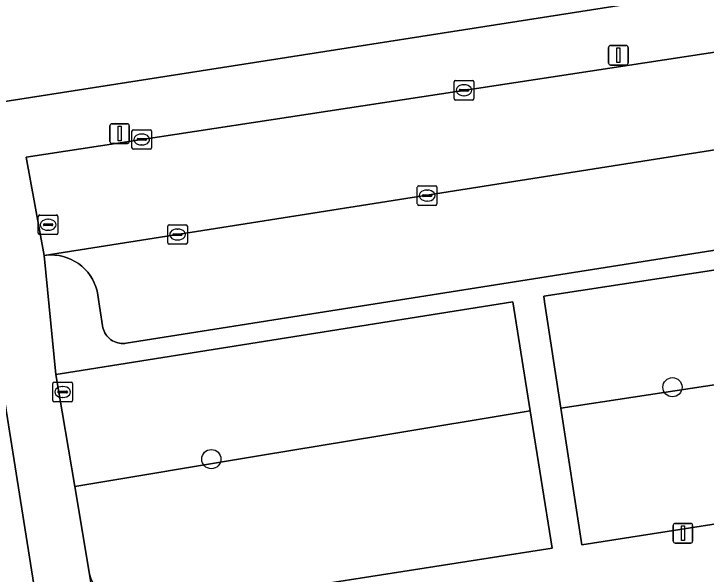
# Model space of a CAD drawing. Extents: x 160077 to 160948, y 386481 to 387498.
# Drawn here: x 160177.85 to 160213.12, y 387290.25 to 387318.81 of the extents above; entities that cross this region are included whole.
import ezdxf

# ---------------------------------------------------------------- set-up
doc = ezdxf.new("R2010")
doc.units = 0
for name, color, linetype in [('IMGEO_Boom', 7, 'Continuous'), ('IMGEO_Erf', 7, 'Continuous'), ('IMGEO_Groenvoorziening', 7, 'Continuous'), ('IMGEO_Kolk', 7, 'Continuous'), ('IMGEO_Lichtmast', 7, 'Continuous'), ('IMGEO_Parkeervlak_open', 7, 'Continuous'), ('IMGEO_Rijbaan_lokaal_open', 7, 'Continuous'), ('IMGEO_Rioolput', 7, 'Continuous'), ('IMGEO_Voetpad_open', 7, 'Continuous')]:
    doc.layers.add(name, color=color, linetype=linetype)

msp = doc.modelspace()

# ---------------------------------------------------------------- linework, layer by layer
at = {"layer": 'IMGEO_Boom'}
for centre in [(160211.403, 387299.774), (160187.909, 387296.111)]:
    msp.add_circle(centre, 0.489, dxfattribs=at)
at = {"layer": 'IMGEO_Erf'}
msp.add_lwpolyline([(160216.289, 387344.481), (160212.06, 387343.814), (160211.697, 387346.118), (160208.192, 387345.566), (160208.555, 387343.262), (160204.327, 387342.595), (160200.098, 387341.929), (160199.736, 387344.229), (160196.216, 387343.674), (160196.579, 387341.374), (160192.35, 387340.707), (160188.121, 387340.041), (160187.759, 387342.337), (160184.304, 387341.793), (160184.667, 387339.496), (160180.438, 387338.829), (160176.21, 387338.163), (160175.841, 387340.502), (160172.269, 387339.999), (160176.51, 387314.203), (160238.032, 387323.828)], dxfattribs=at)
msp.add_lwpolyline([(160176.271, 387305.995), (160175.004, 387313.967), (160174.052, 387319.928), (160149.681, 387316.986), (160149.83, 387316.05), (160150.418, 387312.37), (160152.831, 387312.755), (160153.479, 387308.687), (160154.151, 387304.474), (160151.738, 387304.089), (160152.286, 387300.456), (160154.699, 387300.841), (160155.347, 387296.773), (160156.019, 387292.56), (160153.606, 387292.175), (160154.154, 387288.541), (160156.567, 387288.926), (160157.215, 387284.858), (160157.887, 387280.645), (160155.474, 387280.26), (160156.018, 387276.748), (160180.322, 387280.516)], close=True, dxfattribs=at)
at = {"layer": 'IMGEO_Groenvoorziening'}
for points in [[(160240.101, 387309.817), (160204.844, 387304.42), (160204.888, 387304.123), (160205.719, 387298.712), (160240.999, 387304.084), (160240.167, 387309.392)], [(160204.158, 387298.575), (160203.278, 387304.124), (160180.204, 387300.453), (160179.995, 387300.418), (160180.952, 387294.721), (160190.423, 387296.294), (160196.503, 387297.304)], [(160240.999, 387304.084), (160205.719, 387298.712), (160206.789, 387291.743), (160242.066, 387297.269)]]:
    msp.add_lwpolyline(points, close=True, dxfattribs=at)
for points in [[(160204.158, 387298.575), (160196.503, 387297.304), (160190.423, 387296.294), (160180.952, 387294.721), (160181.704, 387290.247)], [(160184.397, 387288.316), (160205.267, 387291.576), (160204.158, 387298.575)]]:
    msp.add_lwpolyline(points, dxfattribs=at)
msp.add_arc((160184.267, 387290.978), 2.665, 195.9178, 272.7978, dxfattribs=at)
at = {"layer": 'IMGEO_Kolk'}
for p, q in [((160200.282, 387314.487), (160200.282, 387315.339)), ((160200.357, 387315.413), (160201.209, 387315.413)), ((160201.283, 387315.339), (160201.283, 387314.487)), ((160200.541, 387314.907), (160200.541, 387314.919)), ((160200.979, 387314.87), (160200.581, 387314.87)), ((160200.584, 387314.956), (160200.982, 387314.956)), ((160200.77, 387315.193), (160200.795, 387315.193)), ((160201.025, 387314.919), (160201.025, 387314.907)), ((160200.793, 387314.633), (160200.768, 387314.633)), ((160201.209, 387314.413), (160200.357, 387314.413)), ((160183.865, 387311.975), (160183.865, 387312.827)), ((160183.94, 387312.901), (160184.792, 387312.901)), ((160184.866, 387312.827), (160184.866, 387311.975)), ((160184.124, 387312.395), (160184.124, 387312.407)), ((160184.167, 387312.444), (160184.565, 387312.444)), ((160184.353, 387312.681), (160184.378, 387312.681)), ((160184.608, 387312.407), (160184.608, 387312.395)), ((160184.562, 387312.358), (160184.164, 387312.358)), ((160184.376, 387312.121), (160184.351, 387312.121)), ((160184.792, 387311.901), (160183.94, 387311.901)), ((160198.405, 387309.117), (160198.405, 387309.969)), ((160198.48, 387310.043), (160199.332, 387310.043)), ((160199.406, 387309.969), (160199.406, 387309.117)), ((160198.707, 387309.586), (160199.105, 387309.586)), ((160198.893, 387309.823), (160198.918, 387309.823)), ((160198.664, 387309.537), (160198.664, 387309.549)), ((160199.102, 387309.5), (160198.704, 387309.5)), ((160198.916, 387309.263), (160198.891, 387309.263)), ((160199.148, 387309.549), (160199.148, 387309.537)), ((160199.332, 387309.043), (160198.48, 387309.043)), ((160185.689, 387307.132), (160185.689, 387307.984)), ((160185.764, 387308.058), (160186.616, 387308.058)), ((160186.177, 387307.838), (160186.202, 387307.838)), ((160186.69, 387307.984), (160186.69, 387307.132)), ((160185.948, 387307.552), (160185.948, 387307.564)), ((160186.386, 387307.515), (160185.988, 387307.515)), ((160185.991, 387307.601), (160186.389, 387307.601)), ((160186.432, 387307.564), (160186.432, 387307.552)), ((160186.2, 387307.278), (160186.175, 387307.278)), ((160186.616, 387307.058), (160185.764, 387307.058)), ((160179.838, 387299.104), (160179.838, 387299.956)), ((160179.913, 387300.03), (160180.765, 387300.03)), ((160180.326, 387299.81), (160180.351, 387299.81)), ((160180.839, 387299.956), (160180.839, 387299.104)), ((160180.097, 387299.524), (160180.097, 387299.536)), ((160180.535, 387299.487), (160180.137, 387299.487)), ((160180.14, 387299.573), (160180.538, 387299.573)), ((160180.581, 387299.536), (160180.581, 387299.524)), ((160180.765, 387299.03), (160179.913, 387299.03)), ((160180.349, 387299.25), (160180.324, 387299.25))]:
    msp.add_line(p, q, dxfattribs=at)
for points in [[(160200.282, 387314.487), (160200.282, 387315.339)], [(160200.357, 387315.413), (160201.209, 387315.413)], [(160201.283, 387315.339), (160201.283, 387314.487)], [(160201.209, 387314.413), (160200.357, 387314.413)], [(160183.865, 387311.975), (160183.865, 387312.827)], [(160183.94, 387312.901), (160184.792, 387312.901)], [(160184.866, 387312.827), (160184.866, 387311.975)], [(160184.792, 387311.901), (160183.94, 387311.901)], [(160198.405, 387309.117), (160198.405, 387309.969)], [(160198.48, 387310.043), (160199.332, 387310.043)], [(160199.406, 387309.969), (160199.406, 387309.117)], [(160199.332, 387309.043), (160198.48, 387309.043)], [(160185.689, 387307.132), (160185.689, 387307.984)], [(160185.764, 387308.058), (160186.616, 387308.058)], [(160186.69, 387307.984), (160186.69, 387307.132)], [(160186.616, 387307.058), (160185.764, 387307.058)], [(160179.838, 387299.104), (160179.838, 387299.956)], [(160179.913, 387300.03), (160180.765, 387300.03)], [(160180.839, 387299.956), (160180.839, 387299.104)], [(160180.765, 387299.03), (160179.913, 387299.03)]]:
    msp.add_lwpolyline(points, dxfattribs=at)
for centre, radius, start, end in [((160200.359, 387315.337), 0.0765, 91.552, 178.448), ((160200.359, 387315.337), 0.0765, 91.552, 178.448), ((160201.207, 387315.337), 0.0765, 1.552, 88.448), ((160201.207, 387315.337), 0.0765, 1.552, 88.448), ((160200.581, 387314.916), 0.0403, 85.8775, 175.7526), ((160200.578, 387314.906), 0.0366, 178.938, 274.7102), ((160200.982, 387314.913), 0.043, 264.8664, 352.4533), ((160200.986, 387314.918), 0.0386, 1.7309, 96.639), ((160200.359, 387314.489), 0.0765, 181.552, 268.448), ((160200.359, 387314.489), 0.0765, 181.552, 268.448), ((160201.207, 387314.489), 0.0765, 271.552, 358.448), ((160201.207, 387314.489), 0.0765, 271.552, 358.448), ((160183.942, 387312.825), 0.0765, 91.552, 178.448), ((160183.942, 387312.825), 0.0765, 91.552, 178.448), ((160184.79, 387312.825), 0.0765, 1.552, 88.448), ((160184.79, 387312.825), 0.0765, 1.552, 88.448), ((160184.164, 387312.404), 0.0403, 85.8775, 175.7526), ((160184.161, 387312.394), 0.0366, 178.938, 274.7102), ((160184.565, 387312.401), 0.043, 264.8664, 352.4533), ((160184.569, 387312.406), 0.0386, 1.7309, 96.639), ((160183.942, 387311.977), 0.0765, 181.552, 268.448), ((160183.942, 387311.977), 0.0765, 181.552, 268.448), ((160184.79, 387311.977), 0.0765, 271.552, 358.448), ((160184.79, 387311.977), 0.0765, 271.552, 358.448), ((160198.482, 387309.967), 0.0765, 91.552, 178.448), ((160198.482, 387309.967), 0.0765, 91.552, 178.448), ((160199.33, 387309.967), 0.0765, 1.552, 88.448), ((160199.33, 387309.967), 0.0765, 1.552, 88.448), ((160198.704, 387309.546), 0.0403, 85.8775, 175.7526), ((160199.109, 387309.548), 0.0386, 1.7309, 96.639), ((160198.701, 387309.536), 0.0366, 178.938, 274.7102), ((160199.105, 387309.543), 0.043, 264.8664, 352.4533), ((160198.482, 387309.119), 0.0765, 181.552, 268.448), ((160198.482, 387309.119), 0.0765, 181.552, 268.448), ((160199.33, 387309.119), 0.0765, 271.552, 358.448), ((160199.33, 387309.119), 0.0765, 271.552, 358.448), ((160185.766, 387307.982), 0.0765, 91.552, 178.448), ((160185.766, 387307.982), 0.0765, 91.552, 178.448), ((160186.614, 387307.982), 0.0765, 1.552, 88.448), ((160186.614, 387307.982), 0.0765, 1.552, 88.448), ((160185.988, 387307.561), 0.0403, 85.8775, 175.7526), ((160185.985, 387307.551), 0.0366, 178.938, 274.7102), ((160186.389, 387307.558), 0.043, 264.8664, 352.4533), ((160186.393, 387307.563), 0.0386, 1.7309, 96.639), ((160185.766, 387307.134), 0.0765, 181.552, 268.448), ((160185.766, 387307.134), 0.0765, 181.552, 268.448), ((160186.614, 387307.134), 0.0765, 271.552, 358.448), ((160186.614, 387307.134), 0.0765, 271.552, 358.448), ((160179.915, 387299.954), 0.0765, 91.552, 178.448), ((160179.915, 387299.954), 0.0765, 91.552, 178.448), ((160180.763, 387299.954), 0.0765, 1.552, 88.448), ((160180.763, 387299.954), 0.0765, 1.552, 88.448), ((160180.137, 387299.533), 0.0403, 85.8775, 175.7526), ((160180.134, 387299.523), 0.0366, 178.938, 274.7102), ((160180.538, 387299.53), 0.043, 264.8664, 352.4533), ((160180.542, 387299.535), 0.0386, 1.7309, 96.639), ((160179.915, 387299.106), 0.0765, 181.552, 268.448), ((160179.915, 387299.106), 0.0765, 181.552, 268.448), ((160180.763, 387299.106), 0.0765, 271.552, 358.448), ((160180.763, 387299.106), 0.0765, 271.552, 358.448)]:
    msp.add_arc(centre, radius, start, end, dxfattribs=at)
for centre, major_axis, ratio, start_param, end_param in [((160200.769, 387314.913), (-0.387, 0.002), 0.722429, 4.712389, 7.853982), ((160200.794, 387314.913), (-0.39, 0.002), 0.717154, 1.570796, 4.712389), ((160184.352, 387312.401), (-0.387, 0.002), 0.722429, 4.712389, 7.853982), ((160184.377, 387312.401), (-0.39, 0.002), 0.717154, 1.570796, 4.712389), ((160198.892, 387309.543), (-0.387, 0.002), 0.722429, 4.712389, 7.853982), ((160198.917, 387309.543), (-0.39, 0.002), 0.717154, 1.570796, 4.712389), ((160186.176, 387307.558), (-0.387, 0.002), 0.722429, 4.712389, 7.853982), ((160186.201, 387307.558), (-0.39, 0.002), 0.717154, 1.570796, 4.712389), ((160180.325, 387299.53), (-0.387, 0.002), 0.722429, 4.712389, 7.853982), ((160180.35, 387299.53), (-0.39, 0.002), 0.717154, 1.570796, 4.712389)]:
    msp.add_ellipse(centre, major_axis=major_axis, ratio=ratio, start_param=start_param, end_param=end_param, dxfattribs=at)
at = {"layer": 'IMGEO_Lichtmast'}
for p, q in [((160208.149, 387316.294), (160208.149, 387317.094)), ((160208.149, 387317.094), (160208.149, 387316.294)), ((160208.249, 387317.194), (160209.039, 387317.194)), ((160209.039, 387317.194), (160208.249, 387317.194)), ((160209.139, 387317.094), (160209.139, 387316.294)), ((160209.139, 387316.294), (160209.139, 387317.094)), ((160209.039, 387316.194), (160208.249, 387316.194)), ((160208.249, 387316.194), (160209.039, 387316.194)), ((160182.743, 387312.301), (160182.743, 387313.101)), ((160182.743, 387313.101), (160182.743, 387312.301)), ((160182.843, 387313.201), (160183.633, 387313.201)), ((160183.633, 387313.201), (160182.843, 387313.201)), ((160183.733, 387313.101), (160183.733, 387312.301)), ((160183.733, 387312.301), (160183.733, 387313.101)), ((160183.633, 387312.201), (160182.843, 387312.201)), ((160182.843, 387312.201), (160183.633, 387312.201)), ((160211.442, 387291.935), (160211.442, 387292.735)), ((160211.442, 387292.735), (160211.442, 387291.935)), ((160211.542, 387292.835), (160212.332, 387292.835)), ((160212.332, 387292.835), (160211.542, 387292.835)), ((160212.432, 387292.735), (160212.432, 387291.935)), ((160212.432, 387291.935), (160212.432, 387292.735)), ((160212.332, 387291.835), (160211.542, 387291.835)), ((160211.542, 387291.835), (160212.332, 387291.835))]:
    msp.add_line(p, q, dxfattribs=at)
for points in [[(160208.569, 387317.069), (160208.719, 387317.069), (160208.719, 387316.319), (160208.569, 387316.319), (160208.569, 387317.069)], [(160183.163, 387313.076), (160183.313, 387313.076), (160183.313, 387312.326), (160183.163, 387312.326), (160183.163, 387313.076)], [(160211.862, 387292.71), (160212.012, 387292.71), (160212.012, 387291.96), (160211.862, 387291.96), (160211.862, 387292.71)]]:
    msp.add_lwpolyline(points, dxfattribs=at)
for centre, start, end in [((160208.249, 387317.094), 90, 180), ((160208.249, 387317.094), 90, 180), ((160209.039, 387317.094), 0, 90), ((160209.039, 387317.094), 360, 90), ((160208.249, 387316.294), 180, 270), ((160208.249, 387316.294), 180, 270), ((160209.039, 387316.294), 270, 0), ((160209.039, 387316.294), 270, 0), ((160182.843, 387313.101), 90, 180), ((160182.843, 387313.101), 90, 180), ((160183.633, 387313.101), 0, 90), ((160183.633, 387313.101), 360, 90), ((160182.843, 387312.301), 180, 270), ((160182.843, 387312.301), 180, 270), ((160183.633, 387312.301), 270, 0), ((160183.633, 387312.301), 270, 0), ((160211.542, 387292.735), 90, 180), ((160211.542, 387292.735), 90, 180), ((160212.332, 387292.735), 0, 90), ((160212.332, 387292.735), 360, 90), ((160211.542, 387291.935), 180, 270), ((160211.542, 387291.935), 180, 270), ((160212.332, 387291.935), 270, 0), ((160212.332, 387291.935), 270, 0)]:
    msp.add_arc(centre, 0.1, start, end, dxfattribs=at)
at = {"layer": 'IMGEO_Parkeervlak_open'}
msp.add_lwpolyline([(160256.989, 387318.714), (160196.527, 387309.19), (160179.39, 387306.487), (160179.513, 387306.503), (160179.728, 387306.515), (160179.943, 387306.507), (160180.156, 387306.481), (160180.366, 387306.436), (160180.571, 387306.372), (160180.77, 387306.29), (160180.961, 387306.19), (160181.141, 387306.074), (160181.311, 387305.943), (160181.469, 387305.796), (160181.612, 387305.636), (160181.741, 387305.464), (160181.854, 387305.281), (160181.95, 387305.089), (160182.029, 387304.889), (160182.089, 387304.683), (160182.131, 387304.472), (160182.367, 387302.898), (160182.385, 387302.806), (160182.412, 387302.715), (160182.446, 387302.628), (160182.488, 387302.544), (160182.537, 387302.464), (160182.594, 387302.388), (160182.656, 387302.318), (160182.725, 387302.254), (160182.799, 387302.197), (160182.879, 387302.146), (160182.962, 387302.102), (160183.049, 387302.066), (160183.139, 387302.038), (160183.23, 387302.018), (160183.324, 387302.007), (160183.418, 387302.003), (160183.512, 387302.009), (160183.569, 387302.016), (160255.062, 387313.319)], dxfattribs=at)
at = {"layer": 'IMGEO_Rijbaan_lokaal_open'}
msp.add_lwpolyline([(160261.761, 387324.424), (160231.152, 387319.558), (160178.484, 387311.5), (160179.39, 387306.487), (160196.527, 387309.19), (160256.989, 387318.714)], dxfattribs=at)
at = {"layer": 'IMGEO_Rioolput'}
for p, q in [((160179.171, 387308.552), (160180.023, 387308.552)), ((160179.096, 387307.626), (160179.096, 387308.478)), ((160179.584, 387308.332), (160179.609, 387308.332)), ((160180.097, 387308.478), (160180.097, 387307.626)), ((160179.355, 387308.046), (160179.355, 387308.058)), ((160179.793, 387308.009), (160179.395, 387308.009)), ((160179.398, 387308.095), (160179.796, 387308.095)), ((160179.839, 387308.058), (160179.839, 387308.046)), ((160180.023, 387307.552), (160179.171, 387307.552)), ((160179.607, 387307.772), (160179.582, 387307.772))]:
    msp.add_line(p, q, dxfattribs=at)
for points in [[(160179.171, 387308.552), (160180.023, 387308.552)], [(160179.096, 387307.626), (160179.096, 387308.478)], [(160180.097, 387308.478), (160180.097, 387307.626)], [(160180.023, 387307.552), (160179.171, 387307.552)]]:
    msp.add_lwpolyline(points, dxfattribs=at)
for centre, radius, start, end in [((160179.173, 387308.476), 0.0765, 91.552, 178.448), ((160179.173, 387308.476), 0.0765, 91.552, 178.448), ((160180.021, 387308.476), 0.0765, 1.552, 88.448), ((160180.021, 387308.476), 0.0765, 1.552, 88.448), ((160179.395, 387308.055), 0.0403, 85.8775, 175.7526), ((160179.392, 387308.045), 0.0366, 178.938, 274.7102), ((160179.796, 387308.052), 0.043, 264.8664, 352.4533), ((160179.8, 387308.057), 0.0386, 1.7309, 96.639), ((160179.173, 387307.628), 0.0765, 181.552, 268.448), ((160179.173, 387307.628), 0.0765, 181.552, 268.448), ((160180.021, 387307.628), 0.0765, 271.552, 358.448), ((160180.021, 387307.628), 0.0765, 271.552, 358.448)]:
    msp.add_arc(centre, radius, start, end, dxfattribs=at)
for centre, major_axis, ratio, start_param, end_param in [((160179.583, 387308.052), (-0.387, 0.002), 0.722429, 4.712389, 7.853982), ((160179.608, 387308.052), (-0.39, 0.002), 0.717154, 1.570796, 4.712389)]:
    msp.add_ellipse(centre, major_axis=major_axis, ratio=ratio, start_param=start_param, end_param=end_param, dxfattribs=at)
at = {"layer": 'IMGEO_Voetpad_open'}
for points in [[(160260.423, 387327.331), (160239.518, 387324.06), (160238.032, 387323.828), (160176.51, 387314.203), (160175.004, 387313.967), (160176.271, 387305.995), (160180.322, 387280.516), (160156.018, 387276.748), (160154.726, 387276.548), (160146.224, 387275.251), (160141.641, 387274.55), (160139.785, 387274.28), (160132.053, 387273.157), (160139.615, 387268.878)], [(160155.14, 387273.594), (160156.25, 387273.768), (160180.628, 387277.584), (160182.221, 387277.833), (160183.577, 387278.045), (160183.115, 387281.016), (160182.569, 387284.911), (160181.704, 387290.247), (160180.952, 387294.721), (160179.995, 387300.418), (160179.39, 387306.487), (160178.484, 387311.5), (160231.152, 387319.558), (160261.761, 387324.424)], [(160255.062, 387313.319), (160183.569, 387302.016), (160183.512, 387302.009), (160183.418, 387302.003), (160183.324, 387302.007), (160183.23, 387302.018), (160183.139, 387302.038), (160183.049, 387302.066), (160182.962, 387302.102), (160182.879, 387302.146), (160182.799, 387302.197), (160182.725, 387302.254), (160182.656, 387302.318), (160182.594, 387302.388), (160182.537, 387302.464), (160182.488, 387302.544), (160182.446, 387302.628), (160182.412, 387302.715), (160182.385, 387302.806), (160182.367, 387302.898), (160182.131, 387304.472), (160182.089, 387304.683), (160182.029, 387304.889), (160181.95, 387305.089), (160181.854, 387305.281), (160181.741, 387305.464), (160181.612, 387305.636), (160181.469, 387305.796), (160181.311, 387305.943), (160181.141, 387306.074), (160180.961, 387306.19), (160180.77, 387306.29), (160180.571, 387306.372), (160180.366, 387306.436), (160180.156, 387306.481), (160179.943, 387306.507), (160179.728, 387306.515), (160179.513, 387306.503), (160179.39, 387306.487), (160179.995, 387300.418), (160180.204, 387300.453), (160203.278, 387304.124), (160204.158, 387298.575), (160205.267, 387291.576), (160184.397, 387288.316)], [(160181.704, 387290.247), (160182.569, 387284.911), (160242.532, 387294.238), (160244.041, 387294.473), (160268.179, 387298.227), (160267.225, 387303.929)]]:
    msp.add_lwpolyline(points, dxfattribs=at)
msp.add_lwpolyline([(160240.101, 387309.817), (160240.167, 387309.392), (160240.999, 387304.084), (160242.066, 387297.269), (160206.789, 387291.743), (160205.719, 387298.712), (160204.888, 387304.123), (160204.844, 387304.42)], close=True, dxfattribs=at)
msp.add_arc((160184.267, 387290.978), 2.665, 195.9178, 272.7978, dxfattribs=at)

doc.saveas('drawing.dxf')
